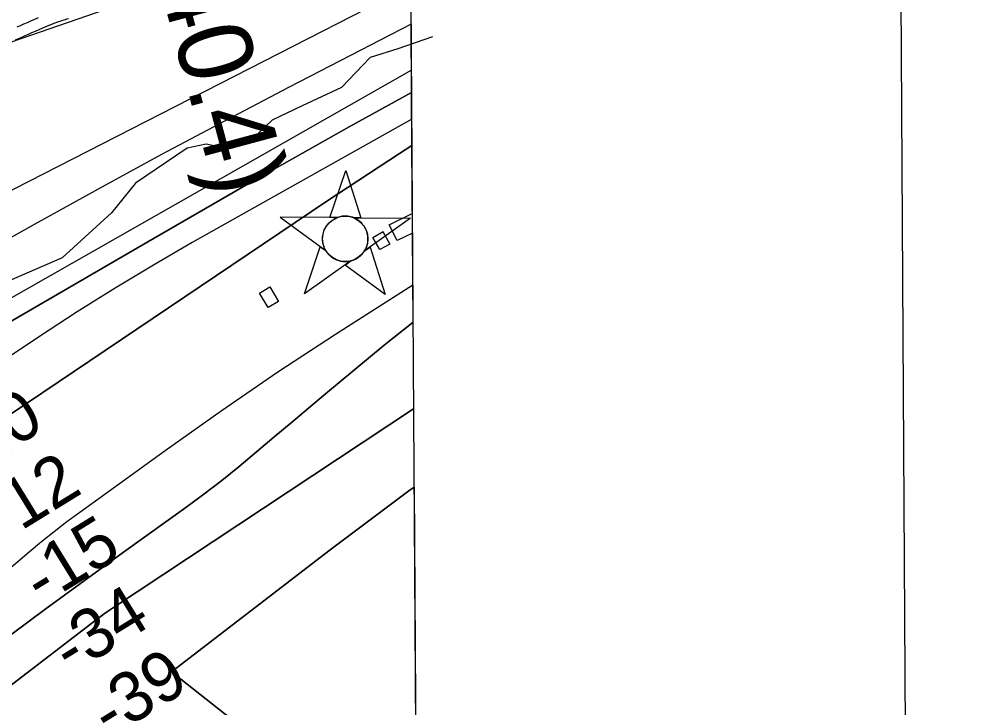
# Model space of a CAD drawing. Extents: x 3477039 to 3515015, y 546746 to 572297.
# Drawn here: x 3512315 to 3513595, y 562962 to 563888 of the extents above; entities that cross this region are included whole.
import ezdxf

# ---------------------------------------------------------------- set-up
doc = ezdxf.new("R2010")
doc.units = 0
for name, color, linetype in [('V-ANNO-SYMB', 7, 'Continuous'), ('V-CHAN-DOCK', 7, 'Continuous'), ('V-CHAN-NAID', 7, 'Continuous'), ('V-GRID-FRAM', 7, 'Continuous'), ('V-RIVR-EDGE', 7, 'Continuous'), ('V-RIVR-RANG', 7, 'Continuous'), ('V-ROAD-CNTR', 7, 'Continuous'), ('V-TOPO-DPTH', 7, 'Continuous'), ('V-TOPO-MINR', 7, 'Continuous'), ('V-TOPO-WATR', 7, 'Continuous')]:
    doc.layers.add(name, color=color, linetype=linetype)

msp = doc.modelspace()

# ---------------------------------------------------------------- linework, layer by layer
at = {"layer": 'V-ANNO-SYMB'}
msp.add_lwpolyline([(3480512.4, 547970.5), (3513595, 548167.4), (3513458.6, 571083.6), (3480376, 570886.7), (3480512.4, 547970.5)], dxfattribs=at)
at = {"layer": 'V-CHAN-DOCK'}
for points in [[(3512844, 563600.5), (3512823.3, 563590.4), (3512812.7, 563611.6), (3512843.8, 563626.9)], [(3512804, 563602.7), (3512813.4, 563585.6), (3512800.3, 563578.2), (3512790.9, 563594.3), (3512804.5, 563602.5)], [(3512650.1, 563500.3), (3512638.5, 563519.7), (3512652.3, 563528.1), (3512664, 563508.5), (3512650.1, 563500.3)]]:
    msp.add_lwpolyline(points, dxfattribs=at)
at = {"layer": 'V-CHAN-NAID'}
for points in [[(3512742.7, 563621.2), (3512733.1, 563621.3), (3512754.3, 563684.8), (3512774.5, 563621), (3512764.9, 563621.1), (3512763.3, 563621.7), (3512761.2, 563622.3), (3512759.2, 563622.7), (3512757.2, 563623), (3512756, 563623.2), (3512754.5, 563623.2), (3512752.7, 563623.2), (3512751.4, 563623.2), (3512749.5, 563623), (3512748.1, 563622.8), (3512746.3, 563622.4), (3512744.8, 563621.9), (3512743.8, 563621.6)], [(3512742.7, 563621.2), (3512666.2, 563621.8), (3512727.8, 563576.4), (3512726.7, 563578.3), (3512725.9, 563579.9), (3512725.1, 563581.9), (3512724.4, 563584), (3512724, 563585.3), (3512723.6, 563586.9), (3512723.4, 563588.3), (3512723.2, 563589.9), (3512723.1, 563591.7), (3512723.1, 563593.3), (3512723.2, 563595.3), (3512723.4, 563597), (3512723.8, 563599.2), (3512724.2, 563601.1), (3512724.9, 563603), (3512725.5, 563604.6), (3512726.2, 563606.2), (3512727, 563607.8), (3512728.1, 563609.5), (3512729.1, 563611), (3512730.1, 563612.2), (3512731.1, 563613.4), (3512732.5, 563614.7), (3512733.5, 563615.7), (3512735.2, 563617.1), (3512736.4, 563618), (3512738.1, 563619), (3512739.8, 563620), (3512741.3, 563620.7)], [(3512764.9, 563621.1), (3512841.4, 563620.5), (3512779.2, 563576), (3512780.1, 563577.5), (3512781.1, 563579.4), (3512781.8, 563580.9), (3512782.5, 563582.9), (3512783.1, 563584.7), (3512783.5, 563586.3), (3512783.8, 563588.3), (3512784, 563589.9), (3512784.2, 563592.1), (3512784.1, 563594.2), (3512783.9, 563596.4), (3512783.7, 563598.2), (3512783.2, 563600.4), (3512782.5, 563602.5), (3512781.8, 563604.5), (3512781.1, 563606), (3512780.1, 563607.9), (3512779.1, 563609.6), (3512777.9, 563611.3), (3512776.6, 563612.8), (3512775.3, 563614.2), (3512773.7, 563615.7), (3512772, 563617.1), (3512770.3, 563618.3), (3512768.4, 563619.5), (3512766.9, 563620.2)], [(3512761.2, 563563.1), (3512699, 563518.6), (3512720.1, 563582.1), (3512727.8, 563576.4), (3512728.4, 563575.4), (3512729.8, 563573.6), (3512731, 563572.2), (3512732.5, 563570.7), (3512733.9, 563569.4), (3512735.3, 563568.2), (3512736.8, 563567.3), (3512738.4, 563566.2), (3512740.1, 563565.3), (3512741.9, 563564.5), (3512743.4, 563563.9), (3512745, 563563.4), (3512747.2, 563562.8), (3512748.8, 563562.6), (3512750.8, 563562.3), (3512752.3, 563562.2), (3512754.2, 563562.2), (3512755.9, 563562.3), (3512757.6, 563562.4), (3512759.5, 563562.7)], [(3512779.2, 563576), (3512787, 563581.6), (3512807.2, 563517.8), (3512753.4, 563557.5), (3512761.2, 563563.1), (3512762.8, 563563.6), (3512764.4, 563564.2), (3512766.6, 563565.1), (3512768.3, 563566), (3512770.2, 563567.1), (3512771.9, 563568.3), (3512773.5, 563569.5), (3512774.8, 563570.7), (3512776.2, 563572.1), (3512777.4, 563573.5), (3512778.5, 563575)]]:
    msp.add_lwpolyline(points, close=True, dxfattribs=at)
msp.add_circle((3512753.6, 563592.7), 30.5, dxfattribs=at)
at = {"layer": 'V-GRID-FRAM'}
for points in [[(3481168.5, 570290.2), (3512800, 570478.9), (3512916.4, 552296.1), (3481269, 552107.3), (3481168.5, 570290.2)], [(3512800, 570478.9), (3512916.4, 552296.1), (3481269, 552107.3)]]:
    msp.add_lwpolyline(points, dxfattribs=at)
at = {"layer": 'V-RIVR-EDGE'}
msp.add_lwpolyline([(3512870.9, 563864.4), (3512824.5, 563848), (3512787.1, 563836.5), (3512748.4, 563796.1), (3512695.6, 563771.7), (3512655.2, 563752.2), (3512630.6, 563729), (3512589.5, 563715), (3512566.8, 563720), (3512541.1, 563714.5), (3512471.7, 563667.5), (3512439.2, 563627.8), (3512372.8, 563567.3), (3512301.7, 563536.2)], dxfattribs=at)
at = {"layer": 'V-ROAD-CNTR'}
for points in [[(3512340.8, 563889.8), (3512335.6, 563887.6), (3512330.6, 563885.4), (3512325.7, 563883.3), (3512321.1, 563881.3)], [(3512381.4, 563888.6), (3512379, 563888), (3512376.9, 563887.4), (3512375.2, 563886.9), (3512372.1, 563885.9), (3512369.8, 563885.1), (3512368.1, 563884.6), (3512365.5, 563883.6), (3512363, 563882.6), (3512357.3, 563880.4), (3512351.9, 563878.1), (3512346.6, 563875.9), (3512341.5, 563873.8), (3512336.5, 563871.7), (3512331.7, 563869.6), (3512327.1, 563867.5)], [(3512321.1, 563881.3), (3512316.5, 563879.2), (3512312.1, 563877.3)], [(3512327.2, 563867.6), (3512322.7, 563865.6), (3512318.4, 563863.6), (3512310, 563859.8)]]:
    msp.add_lwpolyline(points, dxfattribs=at)
at = {"layer": 'V-TOPO-DPTH'}
for p, q in [((3512842.8, 563789.7), (3512842.2, 563881.5)), ((3512843.3, 563718.2), (3512842.8, 563789.7)), ((3512844.8, 563480.8), (3512843.3, 563718.2))]:
    msp.add_line(p, q, dxfattribs=at)
for points in [[(3512842.2, 563881.5), (3512678.3, 563796.7), (3512592.3, 563751.6), (3512506.6, 563706), (3512421.3, 563659.5), (3512336.4, 563612.4), (3512181, 563525.3)], [(3512842.8, 563789.7), (3512758.8, 563743.2), (3512623.3, 563666.5), (3512488.3, 563588.9), (3512233.2, 563440.7)], [(3512233.2, 563440.7), (3512488.3, 563588.9), (3512623.3, 563666.5), (3512758.8, 563743.2), (3512842.8, 563789.7)], [(3512843.3, 563718.2), (3512826.6, 563707.6), (3512728.9, 563643.3), (3512281.8, 563342.5)], [(3512281.8, 563342.5), (3512728.9, 563643.3), (3512826.6, 563707.6), (3512843.3, 563718.2)], [(3512194.5, 562979.3), (3512349.6, 563094.2), (3512376, 563113.7), (3512402.4, 563133), (3512428.9, 563152.3), (3512455.5, 563171.4), (3512539.1, 563231.5), (3512563.5, 563249.4), (3512587.6, 563267.8), (3512611.2, 563286.8), (3512634.5, 563306.2), (3512657.6, 563325.9), (3512680.7, 563345.5), (3512704, 563364.9), (3512727.3, 563384.4), (3512805.8, 563449.7), (3512844.8, 563480.8)], [(3512194.5, 562979.3), (3512349.6, 563094.2), (3512376, 563113.7), (3512402.4, 563133), (3512428.9, 563152.3), (3512455.5, 563171.4), (3512539.1, 563231.5), (3512563.5, 563249.4), (3512587.6, 563267.8), (3512611.2, 563286.8), (3512634.5, 563306.2), (3512657.6, 563325.9), (3512680.7, 563345.5), (3512704, 563364.9), (3512727.3, 563384.4), (3512805.8, 563449.7), (3512844.8, 563480.8)], [(3512845.5, 563364.3), (3512440.6, 563096.1), (3512435.1, 563092.4), (3512429.6, 563088.6), (3512424.2, 563084.6), (3512418.9, 563080.6), (3512269.6, 562966.2)], [(3512269.6, 562966.2), (3512418.9, 563080.6), (3512424.2, 563084.6), (3512429.6, 563088.6), (3512435.1, 563092.4), (3512440.6, 563096.1), (3512845.5, 563364.3)], [(3512846.2, 563258.9), (3512839.2, 563253.8), (3512733.3, 563174.7), (3512525.7, 563015.2), (3512524, 563013.5), (3512522.6, 563010.3), (3512522.7, 563009.2), (3512523.9, 563007.5), (3512600.5, 562947), (3512602.5, 562944.8), (3512603.7, 562940.6), (3512602.6, 562936.4), (3512583.2, 562905.6), (3512572.2, 562889.3), (3512560.4, 562873.5), (3512547.7, 562858.5), (3512534.3, 562844), (3512439.8, 562748.3), (3512378.1, 562686.8), (3512315.9, 562626), (3512252.7, 562566.1)], [(3512252.7, 562566.1), (3512315.9, 562626), (3512378.1, 562686.8), (3512439.8, 562748.3), (3512534.3, 562844), (3512547.7, 562858.5), (3512560.4, 562873.5), (3512572.2, 562889.3), (3512583.2, 562905.6), (3512602.6, 562936.4), (3512603.7, 562940.6), (3512602.5, 562944.8), (3512600.5, 562947), (3512523.9, 563007.5), (3512522.7, 563009.2), (3512522.6, 563010.3), (3512524, 563013.5), (3512525.7, 563015.2), (3512733.3, 563174.7), (3512839.2, 563253.8), (3512846.2, 563258.9), (3512859.9, 561109.4)]]:
    msp.add_lwpolyline(points, dxfattribs=at)
at = {"layer": 'V-TOPO-MINR'}
for points in [[(3512841.2, 564040.2), (3512824.9, 564035), (3512791.8, 564025.7), (3512020.5, 563759.6)], [(3512841.9, 563932.8), (3512189.3, 563599)], [(3512842.2, 563881.5), (3512678.3, 563796.7), (3512592.3, 563751.6), (3512506.6, 563706), (3512421.3, 563659.5), (3512336.4, 563612.4), (3512181, 563525.3)], [(3512842.6, 563819.3), (3512243, 563478.4), (3512223.8, 563467.2), (3512204.7, 563455.8), (3512185.9, 563443.9), (3512167.2, 563431.8), (3512003.3, 563323), (3511903.7, 563255.1), (3511805.3, 563185.6), (3511708.6, 563113.6), (3511613.1, 563040), (3511206.5, 562718.7), (3511197, 562711), (3511187.6, 562703.3), (3511178.3, 562695.4), (3511169, 562687.4), (3510509.2, 562107.8), (3510482.9, 562084.4), (3510456.8, 562060.6), (3510431, 562036.5), (3510405.4, 562012.2), (3510357.7, 561966.2)], [(3512843, 563753.6), (3512548, 563587.7), (3512495.8, 563557.5), (3512444.1, 563526.5), (3512393.1, 563494.4), (3512342.6, 563461.4), (3512301.9, 563434.2)], [(3512843.3, 563718.2), (3512826.6, 563707.6), (3512728.9, 563643.3), (3512281.8, 563342.5)], [(3512844.5, 563530.2), (3512818.3, 563513.9), (3512740.4, 563464.2), (3512663.2, 563413.5), (3512587, 563361.2), (3512511.5, 563307.8), (3512396.7, 563224.9), (3512379.3, 563212), (3512362.2, 563198.9), (3512345.3, 563185.3), (3512328.7, 563171.5), (3512163.6, 563031.3)], [(3512844.8, 563480.8), (3512805.8, 563449.7), (3512727.3, 563384.4), (3512704, 563364.9), (3512680.7, 563345.5), (3512657.6, 563325.9), (3512634.5, 563306.2), (3512611.2, 563286.8), (3512587.6, 563267.8), (3512563.5, 563249.4), (3512539.1, 563231.5), (3512455.5, 563171.4), (3512428.9, 563152.3), (3512402.4, 563133), (3512376, 563113.7), (3512349.6, 563094.2), (3512194.5, 562979.3)], [(3512845.5, 563364.3), (3512440.6, 563096.1), (3512435.1, 563092.4), (3512429.6, 563088.6), (3512424.2, 563084.6), (3512418.9, 563080.6), (3512269.6, 562966.2)], [(3512846.2, 563258.9), (3512839.2, 563253.8), (3512733.3, 563174.7), (3512525.7, 563015.2), (3512524, 563013.5), (3512522.6, 563010.3), (3512522.7, 563009.2), (3512523.9, 563007.5), (3512600.5, 562947), (3512602.5, 562944.8), (3512603.7, 562940.6), (3512602.6, 562936.4), (3512583.2, 562905.6), (3512572.2, 562889.3), (3512560.4, 562873.5), (3512547.7, 562858.5), (3512534.3, 562844), (3512439.8, 562748.3), (3512378.1, 562686.8), (3512315.9, 562626), (3512252.7, 562566.1)]]:
    msp.add_lwpolyline(points, dxfattribs=at)
at = {"layer": 'V-TOPO-WATR'}
msp.add_lwpolyline([(3512842.8, 563789.7), (3512758.8, 563743.2), (3512623.3, 563666.5), (3512488.3, 563588.9), (3512233.2, 563440.7)], dxfattribs=at)

# ---------------------------------------------------------------- texts
at = {"layer": 'V-CHAN-NAID'}
msp.add_text('MARATHON ASHLAND NO. 3 (140.4)', height=100, rotation=285.0453, dxfattribs=at).set_placement((3511989.1, 565848.1))
at = {"layer": 'V-RIVR-RANG'}
for s, p in [('-10', (3512241.7, 563270.4)), ('-12', (3512292.3, 563184.1)), ('-15', (3512345.4, 563099.4)), ('-34', (3512384.4, 563005.9)), ('-39', (3512436.6, 562920.7))]:
    msp.add_text(s, height=67, rotation=31.6248, dxfattribs=at).set_placement(p)

doc.saveas('drawing.dxf')
